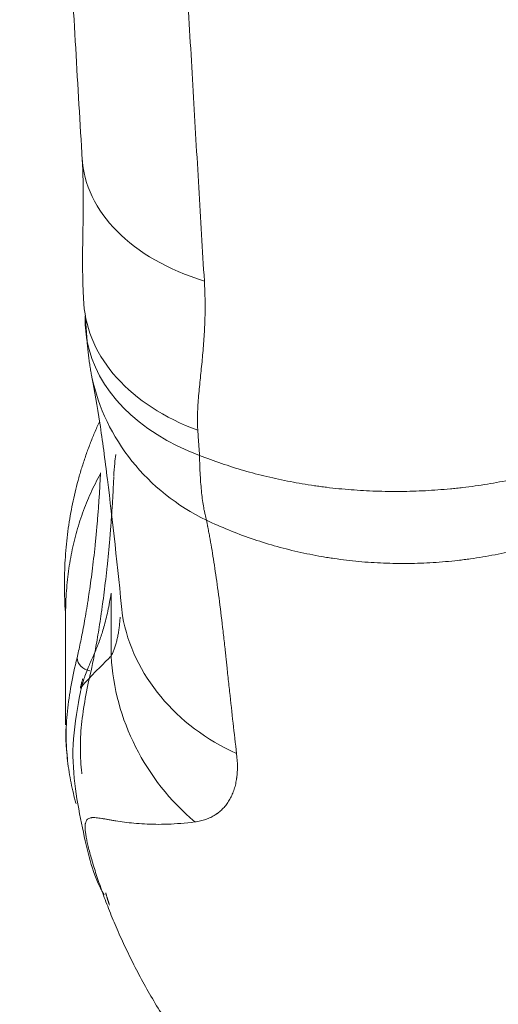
# Model space of a CAD drawing. Header units: millimetres. Extents: x -10 to 594, y 0 to 420.
# Tile 416 of 656: x 208.34 to 209.49, y 273.69 to 276.06. Entities that reach past the tile are written whole.
import ezdxf

# ---------------------------------------------------------------- set-up
doc = ezdxf.new("R2010")
doc.units = ezdxf.units.MM
doc.layers.add('1', color=7, linetype='Continuous', true_color=0xffffff)

msp = doc.modelspace()

# ---------------------------------------------------------------- linework, layer by layer
at = {"layer": '1', "color": 155, "linetype": 'Continuous', "lineweight": 13}
msp.add_line((208.5619, 274.5284), (208.5619, 274.6798), dxfattribs=at)
at = {"layer": '1', "color": 155, "linetype": 'Continuous', "lineweight": 18}
msp.add_line((208.4526, 274.625), (208.4526, 274.3634), dxfattribs=at)
at = {"layer": '1', "color": 155, "linetype": 'Continuous', "lineweight": 13}
for centre, major_axis, ratio, start_param, end_param in [((209.0414, 275.755), (0.549, 0.0331), 0.652591, 3.136354, 4.188769), ((209.049, 275.3538), (0.5487, 0.0378), 0.701105, 3.218392, 4.139641), ((209.0535, 275.3123), (0.5408, 0.1004), 0.933813, 3.169841, 4.041415), ((209.1312, 274.716), (0.5462, 0.0646), 0.859264, 3.198129, 4.100832), ((208.5148, 274.5245), (0.034, -0.0082), 0.899997, 3.40325, 4.802759), ((209.0979, 274.5284), (0.4093, -0.3674), 0.945555, 3.900954, 4.741982)]:
    msp.add_ellipse(centre, major_axis=major_axis, ratio=ratio, start_param=start_param, end_param=end_param, dxfattribs=at)
at = {"layer": '1', "color": 155, "linetype": 'Continuous', "lineweight": 18}
for centre, major_axis, ratio, start_param, end_param in [((209.0452, 275.4108), (0.5487, 0.0371), 0.69431, 3.140758, 4.140545), ((209.049, 275.3538), (0.5487, 0.0378), 0.701105, 3.066112, 3.218392)]:
    msp.add_ellipse(centre, major_axis=major_axis, ratio=ratio, start_param=start_param, end_param=end_param, dxfattribs=at)
for points, knots in [([(208.3425, 279.7014), (208.344, 279.5065), (208.3492, 279.1414), (208.3644, 278.6273), (208.3781, 278.1861), (208.3911, 277.815), (208.4042, 277.4754), (208.4193, 277.1196), (208.4387, 276.7006), (208.4637, 276.2129), (208.4829, 275.878), (208.4936, 275.702)], [0, 0, 0, 0, 0.136702, 0.256401, 0.360278, 0.449064, 0.522946, 0.608714, 0.716203, 0.84635, 1, 1, 1, 1]), ([(208.6062, 279.6006), (208.6065, 279.5766), (208.6068, 279.5526), (208.6074, 279.5166), (208.6076, 279.5046), (208.608, 279.4806), (208.6082, 279.4686), (208.6093, 279.4087), (208.6102, 279.3608), (208.6122, 279.2653), (208.6133, 279.2176), (208.6157, 279.1225), (208.6169, 279.075), (208.6185, 279.0157), (208.619, 278.9979), (208.6195, 278.9802), (208.6199, 278.9683), (208.62, 278.9624), (208.6209, 278.9328), (208.623, 278.862), (208.6251, 278.7914), (208.6296, 278.6508), (208.6328, 278.5576), (208.6394, 278.3723), (208.6428, 278.2803), (208.6499, 278.0974), (208.6535, 278.0065), (208.661, 277.8259), (208.6648, 277.7362), (208.6726, 277.5579), (208.6805, 277.3808), (208.6887, 277.2061), (208.694, 277.0977), (208.6956, 277.0652), (208.6971, 277.0328), (208.6979, 277.0166), (208.6982, 277.0112), (208.6987, 277.0005), (208.7011, 276.952), (208.7035, 276.9038), (208.71, 276.7761), (208.7186, 276.6076), (208.7274, 276.4428), (208.7341, 276.3206), (208.7363, 276.2801), (208.7407, 276.1995), (208.743, 276.1595), (208.7497, 276.04), (208.7587, 275.8826), (208.7677, 275.729), (208.7766, 275.5772), (208.7811, 275.5022), (208.7856, 275.4282)], [0, 0, 0, 0, 0.015625, 0.015625, 0.023437, 0.023437, 0.03125, 0.03125, 0.0625, 0.0625, 0.09375, 0.09375, 0.125, 0.125, 0.132812, 0.136719, 0.136719, 0.140625, 0.140625, 0.15625, 0.1875, 0.1875, 0.25, 0.25, 0.3125, 0.3125, 0.375, 0.375, 0.4375, 0.4375, 0.5, 0.5625, 0.5625, 0.578125, 0.585937, 0.585937, 0.589844, 0.589844, 0.59375, 0.625, 0.625, 0.6875, 0.75, 0.75, 0.78125, 0.78125, 0.8125, 0.8125, 0.875, 0.9375, 0.9375, 1, 1, 1, 1]), ([(208.4924, 275.7219), (208.4937, 275.6996), (208.495, 275.6633), (208.4951, 275.6109), (208.4944, 275.5604), (208.4935, 275.5117), (208.4933, 275.4668), (208.4936, 275.4385), (208.4943, 275.4134), (208.4951, 275.3959), (208.4957, 275.3856), (208.496, 275.38), (208.4962, 275.377), (208.4963, 275.3755), (208.4963, 275.3747), (208.4964, 275.3743), (208.4964, 275.3742), (208.4964, 275.3741), (208.4964, 275.374), (208.4964, 275.374), (208.4964, 275.374), (208.4964, 275.374)], [0, 0, 0, 0, 0.223862, 0.357751, 0.506865, 0.690494, 0.775524, 0.856111, 0.918036, 0.956099, 0.977262, 0.988434, 0.994176, 0.997088, 0.998553, 0.999289, 0.999657, 0.999842, 0.999888, 0.999911, 1, 1, 1, 1]), ([(208.7856, 275.4282), (208.7861, 275.4202), (208.7868, 275.4043), (208.7874, 275.3808), (208.7875, 275.3576), (208.787, 275.3346), (208.786, 275.3119), (208.7847, 275.2895), (208.783, 275.2673), (208.7811, 275.2452), (208.7796, 275.2307), (208.7781, 275.2161), (208.7774, 275.2089), (208.7759, 275.1945), (208.7752, 275.1872), (208.7737, 275.1728), (208.773, 275.1656), (208.7717, 275.1512), (208.7712, 275.144), (208.7701, 275.1295), (208.7697, 275.1223), (208.7692, 275.1077), (208.769, 275.1003), (208.7691, 275.0892), (208.7691, 275.0855), (208.7694, 275.078), (208.7696, 275.0742), (208.7698, 275.0704)], [0, 0, 0, 0, 0.0625, 0.125, 0.1875, 0.25, 0.3125, 0.375, 0.4375, 0.5, 0.5625, 0.5625, 0.625, 0.625, 0.6875, 0.6875, 0.75, 0.75, 0.8125, 0.8125, 0.875, 0.875, 0.9375, 0.9375, 0.96875, 0.96875, 1, 1, 1, 1]), ([(208.5156, 275.1978), (208.5221, 275.1655), (208.5349, 275.0931), (208.5596, 274.9051), (208.5774, 274.7448), (208.589, 274.625)], [0, 0, 0, 0, 0.248761, 0.493865, 1, 1, 1, 1]), ([(208.774, 275.01), (208.7741, 275.0016), (208.7745, 274.9853), (208.7756, 274.9622), (208.7771, 274.9406), (208.7789, 274.9204), (208.7812, 274.9016), (208.7831, 274.89), (208.7843, 274.8831), (208.7845, 274.8817), (208.785, 274.879), (208.7853, 274.8777), (208.7861, 274.8737), (208.7877, 274.866), (208.7895, 274.8589), (208.7907, 274.8544)], [0, 0, 0, 0, 0.125, 0.25, 0.375, 0.5, 0.625, 0.75, 0.75, 0.78125, 0.78125, 0.8125, 0.8125, 0.875, 1, 1, 1, 1]), ([(208.774, 275.01), (208.7913, 275.0032), (208.8264, 274.9903), (208.8803, 274.9733), (208.9354, 274.9588), (208.9918, 274.9467), (209.0302, 274.9403), (209.0545, 274.9367), (209.0618, 274.9357), (209.0691, 274.9348), (209.074, 274.9341), (209.0765, 274.9338), (209.0887, 274.9323), (209.0986, 274.9312), (209.128, 274.9283), (209.1674, 274.9252), (209.2267, 274.9232), (209.2862, 274.9238), (209.326, 274.9258), (209.3559, 274.928), (209.3684, 274.9291), (209.3809, 274.9303), (209.3858, 274.9308), (209.3883, 274.9311), (209.3958, 274.9319), (209.4207, 274.9347), (209.4651, 274.9408), (209.5235, 274.9516), (209.5811, 274.9647), (209.6378, 274.9803), (209.6751, 274.9924), (209.6936, 274.9988)], [0, 0, 0, 0, 0.0625, 0.125, 0.1875, 0.25, 0.3125, 0.3125, 0.328125, 0.335937, 0.335937, 0.34375, 0.34375, 0.375, 0.375, 0.4375, 0.5, 0.5625, 0.625, 0.625, 0.65625, 0.664062, 0.664062, 0.671875, 0.671875, 0.6875, 0.75, 0.8125, 0.875, 0.9375, 1, 1, 1, 1]), ([(208.5363, 274.9659), (208.5278, 274.9507), (208.5122, 274.9199), (208.4928, 274.872), (208.4772, 274.8226), (208.4654, 274.7716), (208.4573, 274.7191), (208.4533, 274.6701), (208.4526, 274.6383), (208.4526, 274.625)], [0, 0, 0, 0, 0.148926, 0.297852, 0.446778, 0.595703, 0.744629, 0.893555, 1, 1, 1, 1]), ([(208.48, 274.5245), (208.4812, 274.5298), (208.4838, 274.5408), (208.4878, 274.5591), (208.4919, 274.579), (208.496, 274.6006), (208.5002, 274.6238), (208.503, 274.6405), (208.5045, 274.6501), (208.5047, 274.6512), (208.5051, 274.6534), (208.5056, 274.6566), (208.5068, 274.6643), (208.5078, 274.671), (208.5098, 274.6846), (208.5125, 274.7031), (208.5163, 274.732), (208.52, 274.7622), (208.5235, 274.7936), (208.5256, 274.8154), (208.5268, 274.8279), (208.5269, 274.8293), (208.5271, 274.832), (208.5275, 274.8362), (208.5284, 274.8461), (208.5291, 274.8545), (208.5305, 274.8716), (208.5322, 274.8946), (208.5345, 274.9298), (208.5357, 274.9538), (208.5363, 274.9659)], [0, 0, 0, 0, 0.0625, 0.125, 0.1875, 0.25, 0.3125, 0.375, 0.375, 0.382812, 0.382812, 0.390625, 0.40625, 0.4375, 0.4375, 0.5, 0.5625, 0.625, 0.6875, 0.75, 0.75, 0.757812, 0.757812, 0.765625, 0.78125, 0.8125, 0.8125, 0.875, 0.9375, 1, 1, 1, 1]), ([(208.5682, 274.9583), (208.5677, 274.9456), (208.5665, 274.9204), (208.5643, 274.8834), (208.5626, 274.8592), (208.5613, 274.8412), (208.5606, 274.8323), (208.5597, 274.822), (208.5594, 274.8176), (208.5591, 274.8146), (208.559, 274.8132), (208.5579, 274.8), (208.5558, 274.7771), (208.5524, 274.744), (208.5489, 274.7122), (208.5452, 274.6816), (208.5426, 274.6621), (208.5406, 274.6478), (208.5396, 274.6408), (208.5385, 274.6327), (208.538, 274.6292), (208.5376, 274.6269), (208.5374, 274.6258), (208.5359, 274.6155), (208.5332, 274.598), (208.5292, 274.5734), (208.5252, 274.5506), (208.5213, 274.5295), (208.5174, 274.5102), (208.5149, 274.4985), (208.5137, 274.4929)], [0, 0, 0, 0, 0.0625, 0.125, 0.1875, 0.1875, 0.21875, 0.234375, 0.242188, 0.242188, 0.25, 0.25, 0.3125, 0.375, 0.4375, 0.5, 0.5625, 0.5625, 0.59375, 0.609375, 0.617188, 0.617188, 0.625, 0.625, 0.6875, 0.75, 0.8125, 0.875, 0.9375, 1, 1, 1, 1]), ([(209.7105, 274.8409), (209.6922, 274.8332), (209.6552, 274.8187), (209.5987, 274.8), (209.5414, 274.7842), (209.4833, 274.7714), (209.4439, 274.7648), (209.4191, 274.7613), (209.4142, 274.7606), (209.4067, 274.7597), (209.4042, 274.7594), (209.3992, 274.7588), (209.3868, 274.7573), (209.3743, 274.756), (209.3444, 274.7534), (209.3047, 274.7509), (209.2452, 274.7503), (209.1859, 274.7527), (209.1464, 274.7563), (209.1169, 274.7599), (209.107, 274.7612), (209.0947, 274.763), (209.0923, 274.7633), (209.0874, 274.7641), (209.08, 274.7652), (209.0531, 274.7697), (209.0098, 274.7784), (208.9532, 274.7929), (208.8977, 274.8104), (208.8435, 274.8307), (208.8082, 274.8462), (208.7907, 274.8544)], [0, 0, 0, 0, 0.0625, 0.125, 0.1875, 0.25, 0.3125, 0.3125, 0.328125, 0.328125, 0.335937, 0.335937, 0.34375, 0.375, 0.375, 0.4375, 0.5, 0.5625, 0.625, 0.625, 0.65625, 0.65625, 0.664062, 0.664062, 0.671875, 0.6875, 0.75, 0.8125, 0.875, 0.9375, 1, 1, 1, 1]), ([(208.7935, 274.8398), (208.7935, 274.8397), (208.7935, 274.8396), (208.7936, 274.8393), (208.7937, 274.8389), (208.7937, 274.8386), (208.7938, 274.8383), (208.7938, 274.8382), (208.7938, 274.8381), (208.7938, 274.838), (208.7939, 274.8378), (208.794, 274.8375), (208.7942, 274.8361), (208.7949, 274.8328), (208.7962, 274.8257), (208.799, 274.8111), (208.8013, 274.798), (208.8044, 274.7799), (208.8059, 274.7706), (208.8089, 274.7514), (208.8104, 274.7415), (208.815, 274.7112), (208.8179, 274.6899), (208.8238, 274.6453), (208.8266, 274.6219), (208.8309, 274.5854), (208.833, 274.5667), (208.8354, 274.5443), (208.8365, 274.5345), (208.8369, 274.5304), (208.837, 274.5296), (208.8372, 274.5279), (208.8372, 274.5271), (208.8374, 274.5255), (208.8375, 274.5244), (208.8376, 274.5234), (208.8377, 274.5231), (208.8377, 274.523), (208.8377, 274.5228), (208.8378, 274.5223), (208.838, 274.5201), (208.8382, 274.5181), (208.8384, 274.516), (208.8385, 274.5156), (208.8386, 274.5148), (208.8386, 274.5144), (208.8387, 274.5131), (208.8392, 274.509), (208.8403, 274.4984), (208.8427, 274.4756), (208.8503, 274.4048), (208.8574, 274.3428), (208.8631, 274.2946)], [0, 0, 0, 0, 0.000977, 0.000977, 0.001953, 0.003906, 0.003906, 0.004395, 0.004395, 0.004883, 0.004883, 0.005859, 0.007813, 0.015625, 0.03125, 0.0625, 0.125, 0.125, 0.1875, 0.1875, 0.25, 0.25, 0.375, 0.375, 0.5, 0.5, 0.5625, 0.59375, 0.609375, 0.609375, 0.613281, 0.613281, 0.617188, 0.617188, 0.621094, 0.62207, 0.62207, 0.622559, 0.622559, 0.623047, 0.625, 0.632813, 0.632813, 0.634766, 0.634766, 0.636719, 0.636719, 0.640625, 0.65625, 0.6875, 0.75, 1, 1, 1, 1]), ([(208.5619, 274.6798), (208.5607, 274.6723), (208.5583, 274.6571), (208.5541, 274.6361), (208.5495, 274.6164), (208.5433, 274.5933), (208.535, 274.568), (208.5262, 274.5451), (208.5165, 274.5236), (208.5082, 274.5043), (208.5007, 274.4858), (208.4956, 274.4707), (208.4928, 274.4606), (208.4915, 274.4556)], [0, 0, 0, 0, 0.060435, 0.121876, 0.184858, 0.24988, 0.367779, 0.499942, 0.587507, 0.749977, 0.849993, 0.926833, 1, 1, 1, 1]), ([(208.5619, 274.5284), (208.5633, 274.5309), (208.5647, 274.5337), (208.5672, 274.5394), (208.5684, 274.5424), (208.5706, 274.5485), (208.5717, 274.5517), (208.5736, 274.5583), (208.5754, 274.565), (208.5778, 274.5756), (208.5797, 274.5867), (208.5813, 274.5982), (208.5822, 274.6061), (208.5829, 274.614), (208.5833, 274.6179), (208.5835, 274.6219)], [0, 0, 0, 0, 0.111607, 0.111607, 0.223214, 0.223214, 0.334821, 0.334821, 0.446429, 0.558036, 0.669643, 0.78125, 0.892857, 0.892857, 1, 1, 1, 1]), ([(208.4915, 274.4556), (208.4959, 274.4608), (208.5006, 274.4662), (208.5109, 274.4774), (208.5164, 274.4831), (208.5281, 274.4952), (208.5344, 274.5014), (208.5476, 274.5144), (208.5545, 274.5212), (208.5619, 274.5284)], [0, 0, 0, 0, 0.25, 0.25, 0.5, 0.5, 0.75, 0.75, 1, 1, 1, 1]), ([(208.4862, 274.4323), (208.4795, 274.393), (208.4661, 274.3143), (208.4747, 274.2085), (208.4931, 274.1144), (208.5107, 274.0356), (208.528, 273.9859), (208.5422, 273.9612), (208.5455, 273.956)], [0, 0, 0, 0, 0.189417, 0.378854, 0.568308, 0.757762, 0.947212, 1, 1, 1, 1]), ([(208.4777, 274.1753), (208.4777, 274.1754), (208.4776, 274.1756), (208.4753, 274.1835), (208.4732, 274.1914), (208.4692, 274.2076), (208.4655, 274.2242), (208.4624, 274.2415), (208.4597, 274.2592), (208.4584, 274.2683), (208.4564, 274.2867), (208.4556, 274.2962), (208.4549, 274.307), (208.4549, 274.3082), (208.4547, 274.3106), (208.4547, 274.3118), (208.4545, 274.3154), (208.4542, 274.3228), (208.454, 274.3301), (208.4539, 274.3451), (208.4541, 274.3552), (208.455, 274.3757), (208.4558, 274.3861), (208.4569, 274.3967)], [0, 0, 0, 0, 0.002338, 0.002338, 0.127046, 0.127046, 0.251754, 0.376461, 0.376461, 0.501169, 0.501169, 0.625877, 0.625877, 0.641465, 0.641465, 0.657054, 0.657054, 0.688231, 0.750585, 0.750585, 0.875292, 0.875292, 1, 1, 1, 1]), ([(208.8631, 274.2946), (208.8644, 274.2835), (208.865, 274.2727), (208.865, 274.2572), (208.8648, 274.2522), (208.8642, 274.2448), (208.8639, 274.2411), (208.8633, 274.2369), (208.8631, 274.2351), (208.8629, 274.2339), (208.8628, 274.2333), (208.862, 274.228), (208.8602, 274.2189), (208.8564, 274.206), (208.8516, 274.194), (208.8457, 274.1828), (208.8388, 274.1725), (208.8309, 274.1632), (208.8249, 274.1577), (208.8201, 274.1537), (208.8181, 274.1522), (208.816, 274.1507), (208.8152, 274.1501), (208.8147, 274.1498), (208.8135, 274.1489), (208.8091, 274.146), (208.8009, 274.1414), (208.7891, 274.1365), (208.7764, 274.1328), (208.7674, 274.1312), (208.7628, 274.1306)], [0, 0, 0, 0, 0.125, 0.125, 0.1875, 0.1875, 0.21875, 0.234375, 0.242187, 0.242187, 0.25, 0.25, 0.3125, 0.375, 0.4375, 0.5, 0.5625, 0.625, 0.6875, 0.6875, 0.71875, 0.726562, 0.726562, 0.734375, 0.734375, 0.75, 0.8125, 0.875, 0.9375, 1, 1, 1, 1]), ([(208.7628, 274.1306), (208.7398, 274.1278), (208.7182, 274.1261), (208.6879, 274.125), (208.6782, 274.1249), (208.6594, 274.1251), (208.6503, 274.1254), (208.633, 274.1263), (208.6246, 274.1269), (208.6087, 274.1284), (208.6011, 274.1293), (208.5867, 274.1312), (208.5798, 274.1322), (208.5701, 274.1338), (208.5638, 274.1349), (208.555, 274.1364), (208.5467, 274.1379), (208.5391, 274.1392), (208.5321, 274.1402), (208.5257, 274.141), (208.5218, 274.1412), (208.5191, 274.1412), (208.5178, 274.1412), (208.5165, 274.1411), (208.5157, 274.141), (208.5153, 274.141), (208.5133, 274.1408), (208.5104, 274.1402), (208.5079, 274.1391), (208.5046, 274.137), (208.5029, 274.1349), (208.5011, 274.1307), (208.5003, 274.1283), (208.4998, 274.1249), (208.4996, 274.1231), (208.4996, 274.1223), (208.4996, 274.1217), (208.4994, 274.1192), (208.4995, 274.1163), (208.4998, 274.1108), (208.5001, 274.1077), (208.5009, 274.1012), (208.5015, 274.0976), (208.5025, 274.0919), (208.503, 274.0895), (208.5035, 274.0869), (208.5037, 274.0859), (208.5038, 274.0853), (208.5042, 274.0838), (208.5053, 274.0784), (208.5067, 274.0727), (208.509, 274.0631), (208.5104, 274.0581), (208.5132, 274.0476), (208.5148, 274.0421), (208.5181, 274.0308), (208.5199, 274.0249), (208.5255, 274.0068), (208.5298, 273.994), (208.5356, 273.9772), (208.5368, 273.9738), (208.5392, 273.967), (208.5429, 273.9567), (208.5494, 273.9391), (208.5578, 273.9175), (208.5668, 273.8955), (208.5763, 273.8732), (208.5863, 273.8506), (208.5969, 273.8278), (208.6079, 273.8049), (208.6195, 273.7819), (208.6276, 273.7665), (208.64, 273.7434), (208.6485, 273.728), (208.6664, 273.6974), (208.6757, 273.6821), (208.6949, 273.6517), (208.7049, 273.6366), (208.7255, 273.6067), (208.7362, 273.5918), (208.7528, 273.5697), (208.7612, 273.5588), (208.7698, 273.5479), (208.7755, 273.5406), (208.7785, 273.537), (208.7931, 273.5191), (208.8052, 273.5049), (208.83, 273.4771), (208.8427, 273.4634), (208.8689, 273.4365), (208.8823, 273.4233), (208.896, 273.4104)], [0, 0, 0, 0, 0.0625, 0.0625, 0.09375, 0.09375, 0.125, 0.125, 0.15625, 0.15625, 0.1875, 0.1875, 0.21875, 0.21875, 0.234375, 0.25, 0.265625, 0.28125, 0.296875, 0.3125, 0.328125, 0.328125, 0.335937, 0.339844, 0.339844, 0.34375, 0.34375, 0.359375, 0.375, 0.375, 0.40625, 0.40625, 0.421875, 0.429687, 0.433594, 0.435547, 0.435547, 0.4375, 0.453125, 0.453125, 0.46875, 0.46875, 0.484375, 0.484375, 0.492187, 0.494141, 0.494141, 0.496094, 0.496094, 0.5, 0.515625, 0.515625, 0.53125, 0.53125, 0.546875, 0.546875, 0.5625, 0.5625, 0.59375, 0.59375, 0.601562, 0.601562, 0.609375, 0.625, 0.640625, 0.65625, 0.671875, 0.6875, 0.703125, 0.71875, 0.734375, 0.75, 0.75, 0.78125, 0.78125, 0.8125, 0.8125, 0.84375, 0.84375, 0.875, 0.875, 0.890625, 0.898437, 0.898437, 0.90625, 0.90625, 0.9375, 0.9375, 0.96875, 0.96875, 1, 1, 1, 1])]:
    msp.add_open_spline(points, degree=3, knots=knots, dxfattribs=at)
for points, degree in [([(208.5, 275.3445), (208.504, 275.2866)], 1), ([(208.504, 275.2866), (208.5087, 275.2328), (208.5156, 275.1978)], 2), ([(208.5338, 275.0908), (208.4347, 274.875), (208.4526, 274.625)], 2), ([(208.5363, 274.9659), (208.5363, 274.9666), (208.5363, 274.9673), (208.5364, 274.968)], 3), ([(208.4569, 274.3967), (208.4591, 274.4169), (208.4652, 274.4585), (208.4745, 274.5022), (208.48, 274.5245)], 3), ([(208.4935, 274.4737), (208.4881, 274.4519)], 1), ([(208.5137, 274.4929), (208.5083, 274.4705), (208.4991, 274.4265), (208.4931, 274.3848), (208.491, 274.3644)], 3), ([(208.4915, 274.4556), (208.4896, 274.4476), (208.4878, 274.4399), (208.4862, 274.4323)], 3), ([(208.4528, 274.3538), (208.4526, 274.3177), (208.4575, 274.281)], 2), ([(208.549, 273.9603), (208.5531, 273.9458), (208.5578, 273.9314)], 2)]:
    msp.add_open_spline(points, degree=degree, dxfattribs=at)
at = {"layer": '1', "color": 155, "linetype": 'Continuous', "lineweight": 13}
for points, knots in [([(208.7698, 275.0704), (208.7702, 275.0646), (208.7706, 275.0589), (208.772, 275.0387), (208.773, 275.0243), (208.774, 275.01)], [0, 0, 0, 0, 0.284785, 0.284785, 1, 1, 1, 1]), ([(208.5728, 275.0122), (208.5719, 275.005), (208.57, 274.9879), (208.5688, 274.9706), (208.5683, 274.9604)], [0, 0, 0, 0, 0.418097, 1, 1, 1, 1]), ([(208.7907, 274.8544), (208.7912, 274.8519), (208.7919, 274.8482), (208.7926, 274.8443), (208.7929, 274.8427), (208.793, 274.8423), (208.7931, 274.8422), (208.7931, 274.8421), (208.7931, 274.8419), (208.7932, 274.8414), (208.7933, 274.841), (208.7934, 274.8405), (208.7934, 274.8403), (208.7935, 274.8401), (208.7935, 274.8399), (208.7935, 274.8399), (208.7935, 274.8398), (208.7935, 274.8398), (208.7935, 274.8398)], [0, 0, 0, 0, 0.5, 0.75, 0.8125, 0.828125, 0.828125, 0.84375, 0.84375, 0.875, 0.9375, 0.9375, 0.96875, 0.984375, 0.992188, 0.996094, 0.996094, 1, 1, 1, 1]), ([(208.491, 274.3644), (208.4899, 274.3542), (208.4891, 274.3441), (208.4881, 274.3242), (208.4879, 274.3144), (208.4881, 274.2999), (208.4882, 274.2927), (208.4885, 274.2855), (208.4887, 274.282), (208.4887, 274.2808), (208.4889, 274.2785), (208.4895, 274.2679), (208.4904, 274.2575), (208.4915, 274.2477), (208.4916, 274.2469), (208.4916, 274.2462)], [0, 0, 0, 0, 0.244888, 0.244888, 0.489776, 0.489776, 0.61222, 0.673442, 0.673442, 0.704053, 0.704053, 0.734664, 0.979552, 0.979552, 1, 1, 1, 1])]:
    msp.add_open_spline(points, degree=3, knots=knots, dxfattribs=at)

doc.saveas('drawing.dxf')
